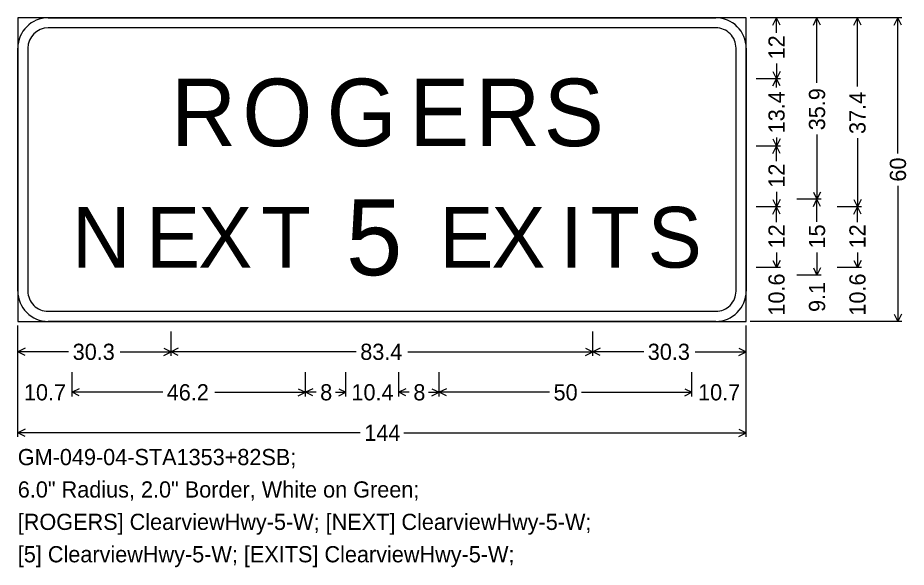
# Model space of a CAD drawing. Extents: x 667331 to 731245, y 738830 to 753817.
# Drawn here: x 723067.1 to 723330.5, y 747288.8 to 747451.6 of the extents above; entities that cross this region are included whole.
import ezdxf

# ---------------------------------------------------------------- set-up
doc = ezdxf.new("R2010")
doc.units = 0
doc.layers.add('R_SIGN', color=7, linetype='Continuous')

msp = doc.modelspace()

# ---------------------------------------------------------------- linework, layer by layer
at = {"layer": 'R_SIGN'}
for p, q in [((723329.27, 747451.62), (723284.27, 747451.62)), ((723293.27, 747451.62), (723286.07, 747451.62)), ((723290.99, 747449.47), (723292.07, 747451.62)), ((723292.07, 747447.11), (723292.07, 747451.62)), ((723293.14, 747449.47), (723292.07, 747451.62)), ((723305.27, 747451.62), (723298.07, 747451.62)), ((723302.99, 747449.47), (723304.07, 747451.62)), ((723304.07, 747432.37), (723304.07, 747451.62)), ((723305.14, 747449.47), (723304.07, 747451.62)), ((723317.27, 747451.62), (723310.07, 747451.62)), ((723314.99, 747449.47), (723316.07, 747451.62)), ((723316.07, 747431.21), (723316.07, 747451.62)), ((723317.14, 747449.47), (723316.07, 747451.62)), ((723326.99, 747449.47), (723328.07, 747451.62)), ((723328.07, 747411.39), (723328.07, 747451.62)), ((723329.14, 747449.47), (723328.07, 747451.62)), ((723292.07, 747438.08), (723292.07, 747433.57)), ((723290.99, 747435.72), (723292.07, 747433.57)), ((723293.14, 747435.72), (723292.07, 747433.57)), ((723293.27, 747433.57), (723286.07, 747433.57)), ((723290.99, 747431.42), (723292.07, 747433.57)), ((723292.07, 747430.98), (723292.07, 747433.57)), ((723293.14, 747431.42), (723292.07, 747433.57)), ((723304.07, 747417.07), (723304.07, 747397.82)), ((723290.99, 747415.72), (723292.07, 747413.57)), ((723292.07, 747416.16), (723292.07, 747413.57)), ((723293.14, 747415.72), (723292.07, 747413.57)), ((723316.07, 747415.97), (723316.07, 747395.57)), ((723293.27, 747413.57), (723286.07, 747413.57)), ((723290.99, 747411.42), (723292.07, 747413.57)), ((723292.07, 747409.09), (723292.07, 747413.57)), ((723293.14, 747411.42), (723292.07, 747413.57)), ((723328.07, 747401.85), (723328.07, 747361.62)), ((723292.07, 747400.05), (723292.07, 747395.57)), ((723302.99, 747399.97), (723304.07, 747397.82)), ((723305.14, 747399.97), (723304.07, 747397.82)), ((723290.99, 747397.72), (723292.07, 747395.57)), ((723293.14, 747397.72), (723292.07, 747395.57)), ((723305.27, 747397.82), (723298.07, 747397.82)), ((723302.99, 747395.67), (723304.07, 747397.82)), ((723304.07, 747391.11), (723304.07, 747397.82)), ((723305.14, 747395.67), (723304.07, 747397.82)), ((723314.99, 747397.72), (723316.07, 747395.57)), ((723317.14, 747397.72), (723316.07, 747395.57)), ((723293.27, 747395.57), (723286.07, 747395.57)), ((723290.99, 747393.42), (723292.07, 747395.57)), ((723292.07, 747391.09), (723292.07, 747395.57)), ((723293.14, 747393.42), (723292.07, 747395.57)), ((723317.27, 747395.57), (723310.07, 747395.57)), ((723314.99, 747393.42), (723316.07, 747395.57)), ((723316.07, 747391.09), (723316.07, 747395.57)), ((723317.14, 747393.42), (723316.07, 747395.57)), ((723292.07, 747382.05), (723292.07, 747377.57)), ((723304.07, 747382.03), (723304.07, 747375.32)), ((723316.07, 747382.05), (723316.07, 747377.57)), ((723293.27, 747377.57), (723286.07, 747377.57)), ((723293.27, 747377.57), (723286.07, 747377.57)), ((723290.99, 747379.72), (723292.07, 747377.57)), ((723293.14, 747379.72), (723292.07, 747377.57)), ((723302.99, 747377.47), (723304.07, 747375.32)), ((723305.14, 747377.47), (723304.07, 747375.32)), ((723317.27, 747377.57), (723310.07, 747377.57)), ((723317.27, 747377.57), (723310.07, 747377.57)), ((723314.99, 747379.72), (723316.07, 747377.57)), ((723317.14, 747379.72), (723316.07, 747377.57)), ((723305.27, 747375.32), (723298.07, 747375.32)), ((723305.27, 747375.32), (723298.07, 747375.32)), ((723329.27, 747361.62), (723284.27, 747361.62)), ((723293.27, 747361.62), (723286.07, 747361.62)), ((723305.27, 747361.62), (723298.07, 747361.62)), ((723317.27, 747361.62), (723310.07, 747361.62)), ((723326.99, 747363.77), (723328.07, 747361.62)), ((723329.14, 747363.77), (723328.07, 747361.62)), ((723067.07, 747327.42), (723067.07, 747360.42)), ((723283.07, 747327.42), (723283.07, 747360.42)), ((723067.07, 747351.42), (723067.07, 747358.62)), ((723112.52, 747351.42), (723112.52, 747358.62)), ((723237.61, 747351.42), (723237.61, 747358.62)), ((723237.61, 747351.42), (723237.61, 747358.62)), ((723283.07, 747351.42), (723283.07, 747358.62)), ((723069.21, 747353.69), (723067.07, 747352.62)), ((723082.15, 747352.62), (723067.07, 747352.62)), ((723069.21, 747351.55), (723067.07, 747352.62)), ((723097.44, 747352.62), (723112.52, 747352.62)), ((723110.38, 747353.69), (723112.52, 747352.62)), ((723110.38, 747351.55), (723112.52, 747352.62)), ((723114.67, 747353.69), (723112.52, 747352.62)), ((723167.42, 747352.62), (723112.52, 747352.62)), ((723114.67, 747351.55), (723112.52, 747352.62)), ((723182.71, 747352.62), (723237.61, 747352.62)), ((723235.46, 747353.69), (723237.61, 747352.62)), ((723235.46, 747351.55), (723237.61, 747352.62)), ((723239.75, 747353.69), (723237.61, 747352.62)), ((723252.69, 747352.62), (723237.61, 747352.62)), ((723239.75, 747351.55), (723237.61, 747352.62)), ((723267.98, 747352.62), (723283.07, 747352.62)), ((723280.92, 747353.69), (723283.07, 747352.62)), ((723280.92, 747351.55), (723283.07, 747352.62)), ((723067.07, 747339.42), (723067.07, 747346.62)), ((723083.15, 747339.42), (723083.15, 747346.62)), ((723152.4, 747339.42), (723152.4, 747346.62)), ((723164.4, 747339.42), (723164.4, 747346.62)), ((723180.04, 747339.42), (723180.04, 747346.62)), ((723192.04, 747339.42), (723192.04, 747346.62)), ((723266.99, 747339.42), (723266.99, 747346.62)), ((723266.99, 747339.42), (723266.99, 747346.62)), ((723283.07, 747339.42), (723283.07, 747346.62)), ((723085.29, 747341.69), (723083.15, 747340.62)), ((723110.04, 747340.62), (723083.15, 747340.62)), ((723085.29, 747339.55), (723083.15, 747340.62)), ((723125.51, 747340.62), (723152.4, 747340.62)), ((723150.25, 747341.69), (723152.4, 747340.62)), ((723150.25, 747339.55), (723152.4, 747340.62)), ((723154.55, 747341.69), (723152.4, 747340.62)), ((723155.54, 747340.62), (723152.4, 747340.62)), ((723154.55, 747339.55), (723152.4, 747340.62)), ((723161.26, 747340.62), (723164.4, 747340.62)), ((723162.25, 747341.69), (723164.4, 747340.62)), ((723162.25, 747339.55), (723164.4, 747340.62)), ((723182.18, 747341.69), (723180.04, 747340.62)), ((723183.18, 747340.62), (723180.04, 747340.62)), ((723182.18, 747339.55), (723180.04, 747340.62)), ((723188.89, 747340.62), (723192.04, 747340.62)), ((723189.89, 747341.69), (723192.04, 747340.62)), ((723189.89, 747339.55), (723192.04, 747340.62)), ((723194.18, 747341.69), (723192.04, 747340.62)), ((723224.75, 747340.62), (723192.04, 747340.62)), ((723194.18, 747339.55), (723192.04, 747340.62)), ((723234.27, 747340.62), (723266.99, 747340.62)), ((723264.84, 747341.69), (723266.99, 747340.62)), ((723264.84, 747339.55), (723266.99, 747340.62)), ((723069.21, 747329.69), (723067.07, 747328.62)), ((723168.63, 747328.62), (723067.07, 747328.62)), ((723069.21, 747327.55), (723067.07, 747328.62)), ((723181.51, 747328.62), (723283.07, 747328.62)), ((723280.92, 747329.69), (723283.07, 747328.62)), ((723280.92, 747327.55), (723283.07, 747328.62))]:
    msp.add_line(p, q, dxfattribs=at)
for points in [[(723067.07, 747361.62), (723283.07, 747361.62), (723283.07, 747451.62), (723067.07, 747451.62), (723067.07, 747361.62), (723067.07, 747361.62)], [(723076.07, 747451.62), (723274.07, 747451.62)], [(723274.07, 747448.62), (723076.07, 747448.62)], [(723067.07, 747370.62), (723067.07, 747442.62)], [(723070.07, 747442.62), (723070.07, 747370.62)], [(723280.07, 747370.62), (723280.07, 747442.62)], [(723283.07, 747442.62), (723283.07, 747370.62)], [(723076.07, 747364.62), (723274.07, 747364.62)], [(723274.07, 747361.62), (723076.07, 747361.62)]]:
    msp.add_lwpolyline(points, dxfattribs=at)
for centre, radius, start, end in [((723076.07, 747442.62), 9, 90.0002, 179.9998), ((723274.07, 747442.62), 9, 0, 90.0002), ((723076.07, 747442.62), 6, 90.0002, 179.9998), ((723274.07, 747442.62), 6, 0, 90.0002), ((723076.07, 747370.62), 9, 179.9998, 270.0001), ((723076.07, 747370.62), 6, 179.9998, 270.0001), ((723274.07, 747370.62), 9, 270.0001, 0.0003), ((723274.07, 747370.62), 6, 270.0001, 0.0003)]:
    msp.add_arc(centre, radius, start, end, dxfattribs=at)

# ---------------------------------------------------------------- texts
for s, p in [('12', (723294.47, 747439.28)), ('35.9', (723306.47, 747418.27)), ('13.4', (723294.47, 747417.36)), ('37.4', (723318.47, 747417.17)), ('60', (723330.47, 747403.05)), ('12', (723294.47, 747401.25)), ('12', (723294.47, 747383.25)), ('15', (723306.47, 747383.23)), ('12', (723318.47, 747383.25)), ('10.6', (723294.47, 747363.34)), ('10.6', (723318.47, 747363.34)), ('9.1', (723306.47, 747364.42))]:
    msp.add_text(s, height=4.8, rotation=90.0002, dxfattribs=at).set_placement(p)
for s, height, p in [('R', 20, (723112.52, 747413.57)), ('O', 20, (723133.65, 747413.57)), ('G', 20, (723158.63, 747413.57)), ('E', 20, (723183.14, 747413.57)), ('R', 20, (723202.69, 747413.57)), ('S', 20, (723223.03, 747413.57)), ('5', 22.5, (723164.4, 747375.32)), ('N', 18, (723083.15, 747377.57)), ('E', 18, (723105.11, 747377.57)), ('X', 18, (723120.57, 747377.57)), ('T', 18, (723139.28, 747377.57)), ('E', 18, (723192.04, 747377.57)), ('X', 18, (723207.49, 747377.57)), ('I', 18, (723227.93, 747377.57)), ('T', 18, (723236.88, 747377.57)), ('S', 18, (723253.87, 747377.57)), ('30.3', 4.8, (723083.35, 747350.22)), ('83.4', 4.8, (723168.62, 747350.22)), ('30.3', 4.8, (723253.89, 747350.22)), ('10.7', 4.8, (723068.89, 747338.22)), ('46.2', 4.8, (723111.24, 747338.22)), ('8', 4.8, (723156.74, 747338.22)), ('10.4', 4.8, (723166.01, 747338.22)), ('8', 4.8, (723184.38, 747338.22)), ('50', 4.8, (723225.95, 747338.22)), ('10.7', 4.8, (723268.81, 747338.22)), ('144', 4.8, (723169.83, 747326.22)), ('GM-049-04-STA1353+82SB; ', 4.8, (723067.07, 747319.02)), ('6.0" Radius, 2.0" Border, White on Green; ', 4.8, (723067.07, 747309.42)), ('[ROGERS] ClearviewHwy-5-W; [NEXT] ClearviewHwy-5-W; ', 4.8, (723067.07, 747299.82)), ('[5] ClearviewHwy-5-W; [EXITS] ClearviewHwy-5-W; ', 4.8, (723067.07, 747290.22))]:
    msp.add_text(s, height=height, dxfattribs=at).set_placement(p)

doc.saveas('drawing.dxf')
